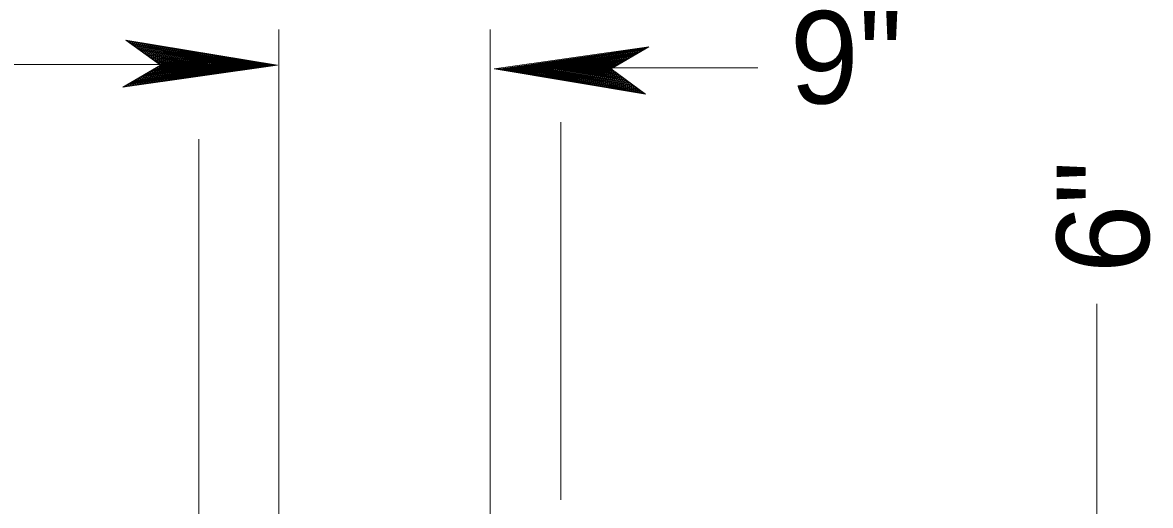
# Model space of a CAD drawing. Extents: x 144 to 252, y 360 to 425.
# Drawn here: x 178.494 to 182.496, y 380.098 to 381.811 of the extents above; entities that cross this region are included whole.
import ezdxf

# ---------------------------------------------------------------- set-up
doc = ezdxf.new("R2010")
doc.units = 0
doc.header["$LTSCALE"] = 0.13
for name, color, linetype, lineweight in [('1', 7, 'Continuous', 40), ('16', 7, 'Continuous', 13), ('3', 7, 'Continuous', 13)]:
    doc.layers.add(name, color=color, linetype=linetype, lineweight=lineweight)

msp = doc.modelspace()

# ---------------------------------------------------------------- linework, layer by layer
at = {"layer": '1', "lineweight": 13}
for p, q in [((179.2542, 381.6627), (177.4166, 381.6627)), ((181.1035, 381.6505), (180.2283, 381.6505)), ((180.4041, 380.7978), (180.4041, 381.4338)), ((180.4041, 380.7978), (180.4041, 381.4329)), ((180.4041, 380.1178), (180.4041, 381.0664)), ((182.3068, 379.6502), (182.3068, 380.8135)), ((180.4041, 380.3678), (180.4041, 380.6932))]:
    msp.add_line(p, q, dxfattribs=at)
at = {"layer": '3'}
for p, q in [((179.4041, 381.1902), (179.4041, 381.7871)), ((180.1541, 380.8042), (180.1541, 381.7871)), ((179.3988, 381.6597), (178.8612, 381.7489)), ((178.8612, 381.7489), (178.9837, 381.6598)), ((179.3844, 381.6603), (178.8644, 381.7466)), ((179.3736, 381.6603), (178.8677, 381.7442)), ((179.3592, 381.6603), (178.8719, 381.7411)), ((179.3464, 381.6603), (178.8757, 381.7384)), ((179.3351, 381.6603), (178.879, 381.736)), ((179.3207, 381.6603), (178.8833, 381.7328)), ((179.3079, 381.6603), (178.887, 381.7301)), ((179.2942, 381.6603), (178.8911, 381.7272)), ((179.2803, 381.6603), (178.8952, 381.7242)), ((179.2671, 381.6603), (178.8991, 381.7213)), ((179.2532, 381.6603), (178.9032, 381.7183)), ((179.2406, 381.6603), (178.9069, 381.7157)), ((179.2292, 381.6603), (178.9103, 381.7132)), ((180.7161, 381.7247), (180.1673, 381.647)), ((180.7101, 381.7212), (180.1817, 381.6463)), ((180.7066, 381.7192), (180.1926, 381.6463)), ((180.702, 381.7166), (180.207, 381.6463)), ((180.6979, 381.7142), (180.2198, 381.6463)), ((180.6979, 381.7142), (180.2198, 381.6463)), ((180.6942, 381.712), (180.2311, 381.6463)), ((180.5825, 381.6468), (180.7161, 381.7247)), ((179.2135, 381.6603), (178.9149, 381.7098)), ((179.1997, 381.6603), (178.919, 381.7068)), ((179.1817, 381.6608), (178.9232, 381.7038)), ((179.1677, 381.6608), (178.9274, 381.7007)), ((179.1546, 381.6608), (178.9313, 381.6979)), ((179.1455, 381.6603), (178.935, 381.6952)), ((179.1335, 381.6603), (178.9386, 381.6926)), ((179.1197, 381.6603), (178.9427, 381.6896)), ((179.104, 381.6603), (178.9473, 381.6863)), ((179.0914, 381.6603), (178.951, 381.6836)), ((179.0782, 381.6603), (178.9549, 381.6807)), ((179.0662, 381.6603), (178.9585, 381.6781)), ((179.0517, 381.6603), (178.9627, 381.6751)), ((179.0378, 381.6603), (178.9669, 381.6721)), ((180.6897, 381.7093), (180.2455, 381.6463)), ((180.6856, 381.7069), (180.2583, 381.6463)), ((180.6812, 381.7044), (180.272, 381.6463)), ((180.6767, 381.7018), (180.2858, 381.6463)), ((180.6725, 381.6993), (180.2991, 381.6463)), ((180.668, 381.6967), (180.313, 381.6463)), ((180.664, 381.6944), (180.3256, 381.6463)), ((180.6602, 381.6922), (180.337, 381.6463)), ((180.6552, 381.6893), (180.3527, 381.6463)), ((180.6508, 381.6867), (180.3665, 381.6463)), ((180.6437, 381.6825), (180.3845, 381.6458)), ((180.6468, 381.6844), (180.3861, 381.6474)), ((180.6393, 381.6799), (180.3984, 381.6458)), ((180.635, 381.6774), (180.4116, 381.6458)), ((180.6335, 381.6766), (180.4207, 381.6463)), ((180.6296, 381.6743), (180.4327, 381.6463)), ((180.6252, 381.6717), (180.4465, 381.6463)), ((178.9837, 381.6598), (178.8501, 381.5819)), ((178.8501, 381.5819), (179.3988, 381.6597)), ((178.8561, 381.5854), (179.3844, 381.6603)), ((178.8596, 381.5874), (179.3736, 381.6603)), ((178.8642, 381.5901), (179.3592, 381.6603)), ((178.8682, 381.5925), (179.3464, 381.6603)), ((178.8682, 381.5925), (179.3464, 381.6603)), ((178.8719, 381.5947), (179.3351, 381.6603)), ((178.8765, 381.5973), (179.3207, 381.6603)), ((178.8806, 381.5997), (179.3079, 381.6603)), ((178.885, 381.6022), (179.2942, 381.6603)), ((178.8894, 381.6048), (179.2803, 381.6603)), ((178.8937, 381.6073), (179.2671, 381.6603)), ((178.8982, 381.61), (179.2532, 381.6603)), ((178.9022, 381.6122), (179.2406, 381.6603)), ((178.9059, 381.6145), (179.2292, 381.6603)), ((178.9109, 381.6173), (179.2135, 381.6603)), ((178.9153, 381.62), (179.1997, 381.6603)), ((178.9193, 381.6223), (179.1801, 381.6592)), ((178.9225, 381.6242), (179.1817, 381.6608)), ((178.9269, 381.6268), (179.1677, 381.6608)), ((178.9312, 381.6293), (179.1546, 381.6608)), ((178.9327, 381.6301), (179.1455, 381.6603)), ((178.9366, 381.6323), (179.1335, 381.6603)), ((178.941, 381.635), (179.1197, 381.6603)), ((178.946, 381.6378), (179.104, 381.6603)), ((178.9501, 381.6402), (179.0914, 381.6603)), ((178.9543, 381.6427), (179.0782, 381.6603)), ((178.9582, 381.645), (179.0662, 381.6603)), ((178.9628, 381.6477), (179.0517, 381.6603)), ((178.9673, 381.6502), (179.0378, 381.6603)), ((179.0252, 381.6603), (178.9706, 381.6693)), ((178.9713, 381.6526), (179.0252, 381.6603)), ((179.0119, 381.6603), (178.9745, 381.6665)), ((178.9766, 381.6557), (179.0017, 381.6592)), ((179.0005, 381.6603), (178.9779, 381.6641)), ((178.9793, 381.6572), (179.0005, 381.6603)), ((178.9903, 381.6603), (178.9809, 381.6618)), ((178.9834, 381.6597), (179.3988, 381.6597)), ((180.1673, 381.647), (180.705, 381.5577)), ((180.5828, 381.647), (180.1673, 381.647)), ((180.1817, 381.6463), (180.7018, 381.5601)), ((180.1926, 381.6463), (180.6985, 381.5624)), ((180.207, 381.6463), (180.6942, 381.5656)), ((180.2198, 381.6463), (180.6905, 381.5682)), ((180.2311, 381.6463), (180.6872, 381.5707)), ((180.2455, 381.6463), (180.6829, 381.5738)), ((180.2583, 381.6463), (180.6792, 381.5766)), ((180.272, 381.6463), (180.6751, 381.5795)), ((180.2858, 381.6463), (180.671, 381.5825)), ((180.2991, 381.6463), (180.6671, 381.5853)), ((180.313, 381.6463), (180.663, 381.5883)), ((180.3256, 381.6463), (180.6592, 381.591)), ((180.337, 381.6463), (180.6558, 381.5935)), ((180.3527, 381.6463), (180.6513, 381.5968)), ((180.3665, 381.6463), (180.6472, 381.5998)), ((180.3845, 381.6458), (180.6429, 381.6029)), ((180.3984, 381.6458), (180.6387, 381.6059)), ((180.4116, 381.6458), (180.6349, 381.6087)), ((180.4207, 381.6463), (180.6312, 381.6115)), ((180.4327, 381.6463), (180.6276, 381.6141)), ((180.4465, 381.6463), (180.6235, 381.6171)), ((180.6202, 381.6688), (180.4622, 381.6463)), ((180.4622, 381.6463), (180.6188, 381.6203)), ((180.6161, 381.6664), (180.4748, 381.6463)), ((180.4748, 381.6463), (180.6152, 381.6231)), ((180.6118, 381.6639), (180.488, 381.6463)), ((180.488, 381.6463), (180.6112, 381.6259)), ((180.608, 381.6617), (180.5, 381.6463)), ((180.5, 381.6463), (180.6077, 381.6286)), ((180.6033, 381.659), (180.5145, 381.6463)), ((180.5145, 381.6463), (180.6034, 381.6316)), ((180.5989, 381.6564), (180.5283, 381.6463)), ((180.5283, 381.6463), (180.5992, 381.6346)), ((180.5948, 381.6541), (180.541, 381.6463)), ((180.541, 381.6463), (180.5956, 381.6373)), ((180.5542, 381.6463), (180.5917, 381.6402)), ((180.5896, 381.651), (180.5645, 381.6474)), ((180.5869, 381.6494), (180.5657, 381.6463)), ((180.5657, 381.6463), (180.5882, 381.6426)), ((180.5758, 381.6463), (180.5853, 381.6448)), ((180.705, 381.5577), (180.5825, 381.6468)), ((179.4041, 380.8061), (179.4041, 381.5595)), ((180.4041, 380.7978), (180.4041, 381.4582)), ((179.1199, 381.1782), (179.1199, 381.3972)), ((179.1199, 378.7893), (179.1199, 381.2715)), ((179.4041, 379.9803), (179.4041, 381.191)), ((180.1541, 380.0104), (180.1541, 380.8482)), ((180.4041, 380.1178), (180.4041, 380.6932))]:
    msp.add_line(p, q, dxfattribs=at)

# ---------------------------------------------------------------- texts
at = {"layer": '16'}
msp.add_text('9"', height=0.3281, dxfattribs=at).set_placement((181.2172, 381.5241))
msp.add_text('6"', height=0.3281, rotation=90, dxfattribs=at).set_placement((182.4918, 380.9216))

doc.saveas('drawing.dxf')
